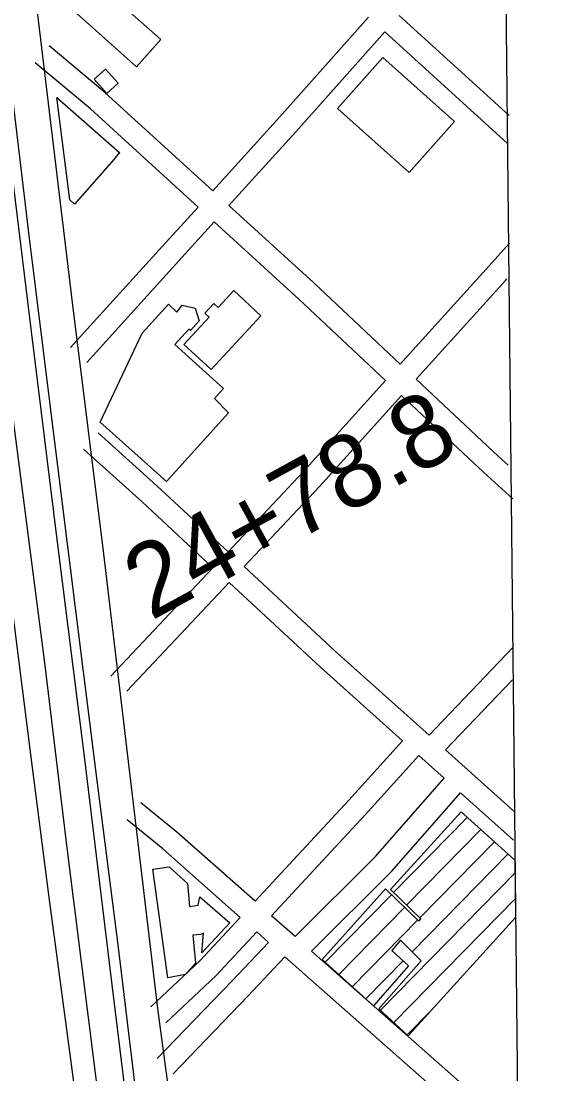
# Model space of a CAD drawing. Extents: x 3625074 to 3663148, y 511451 to 537151.
# Drawn here: x 3660198 to 3660910, y 527138 to 528581 of the extents above; entities that cross this region are included whole.
import ezdxf

# ---------------------------------------------------------------- set-up
doc = ezdxf.new("R2010")
doc.units = 0
for name, color, linetype in [('V-BLDG-OTLN', 7, 'Continuous'), ('V-GRID-FRAM', 7, 'Continuous'), ('V-LEVE-TOET', 7, 'Continuous'), ('V-RAIL-TRAK', 7, 'Continuous'), ('V-ROAD-CNTR', 7, 'Continuous'), ('V-SURV-IDEN', 7, 'Continuous'), ('V-TOPO-SHOR', 7, 'Continuous')]:
    doc.layers.add(name, color=color, linetype=linetype)

msp = doc.modelspace()

# ---------------------------------------------------------------- linework, layer by layer
at = {"layer": 'V-BLDG-OTLN'}
for p, q in [((3660704.1, 527390.5), (3660800.7, 527496.8)), ((3660800.7, 527496.8), (3660874.6, 527431)), ((3660708.2, 527386.5), (3660809.1, 527489.4)), ((3660726.2, 527369.1), (3660827.8, 527472.7)), ((3660744.2, 527351.7), (3660846.5, 527456.1)), ((3660733.6, 527305.2), (3660865.2, 527439.5)), ((3660874.6, 527431), (3660875.5, 527352.4)), ((3660690.3, 527225.4), (3660874.8, 527413.6)), ((3660610.3, 527294.8), (3660697, 527391.4)), ((3660614.6, 527291), (3660705.2, 527383.4)), ((3660697, 527391.4), (3660743, 527347.1)), ((3660745.7, 527350.2), (3660704.1, 527390.5)), ((3660633.2, 527274.2), (3660723.2, 527366.1)), ((3660708.7, 527208.4), (3660875.2, 527378.3)), ((3660875.5, 527352.4), (3660728.3, 527190.2)), ((3660651.8, 527257.5), (3660741.2, 527348.7)), ((3660743, 527347.1), (3660745.7, 527350.2)), ((3660717.6, 527321.1), (3660705.8, 527307)), ((3660746.2, 527292.7), (3660717.6, 527321.1)), ((3660680.8, 527231.3), (3660610.3, 527294.8)), ((3660705.8, 527307), (3660728.7, 527286.2)), ((3660670.4, 527240.7), (3660721.4, 527292.8)), ((3660728.7, 527286.2), (3660680.8, 527231.3)), ((3660688.2, 527227.3), (3660746.2, 527292.7)), ((3660728.3, 527190.2), (3660688.2, 527227.3)), ((3660727, 527191.4), (3660759.2, 527224.2))]:
    msp.add_line(p, q, dxfattribs=at)
for points in [[(3660303.2, 528631.8), (3660389.2, 528555.4), (3660356.1, 528518), (3660270, 528594.4)], [(3660693.7, 528530.7), (3660791.8, 528442.9), (3660729.5, 528373.2), (3660631.3, 528461)], [(3660330.9, 528495.4), (3660315.4, 528481.5), (3660297.9, 528501), (3660313.4, 528514.9)], [(3660331.9, 528399.2), (3660331.5, 528399.5), (3660325.2, 528391.5), (3660270.8, 528329.6), (3660264.6, 528335.6), (3660246.8, 528475.7), (3660332.8, 528400.2)], [(3660526.3, 528176.9), (3660458, 528103), (3660420.9, 528137.3), (3660455.6, 528174.9), (3660449.7, 528180.3), (3660462, 528193.6), (3660467.9, 528188.1), (3660489.3, 528211.2)], [(3660481.9, 528043.6), (3660396.9, 527949.9), (3660305.9, 528030.9), (3660363.5, 528152.8), (3660399.6, 528192.6), (3660411.2, 528181.5), (3660418.4, 528191.2), (3660436.4, 528187.1), (3660441.6, 528169.8), (3660429.7, 528156.6), (3660427.4, 528158.2), (3660408.3, 528137.3), (3660474.9, 528077), (3660463, 528063.4)], [(3660398.7, 527269.5), (3660378.1, 527418.4), (3660400.5, 527421.5), (3660425.6, 527398.9), (3660428.7, 527367.3), (3660440.6, 527369.1), (3660442.7, 527380.5), (3660483.6, 527344.9), (3660445.6, 527304), (3660447.6, 527330.8), (3660444, 527328.9), (3660433.3, 527328.2), (3660436.8, 527289.6), (3660423.2, 527274)]]:
    msp.add_lwpolyline(points, close=True, dxfattribs=at)
at = {"layer": 'V-GRID-FRAM'}
msp.add_lwpolyline([(3629129.4, 535042.1), (3660791.6, 535359.9), (3660982, 517178), (3629304, 516860), (3629129.4, 535042.1)], dxfattribs=at)
at = {"layer": 'V-LEVE-TOET'}
msp.add_lwpolyline([(3659998.2, 529419.6), (3660016.8, 529250.3), (3660025.8, 529158.2), (3660050.7, 528972.2), (3660079.6, 528725.6), (3660122.4, 528358.9), (3660152.8, 528088.6), (3660176.4, 527846.8), (3660210.4, 527575.8), (3660235.2, 527383.2), (3660278.6, 527058.7)], dxfattribs=at)
at = {"layer": 'V-RAIL-TRAK'}
for points in [[(3660352.4, 527018.9), (3660322.6, 527260), (3660284.8, 527572.8), (3660246.9, 527870.4), (3660211.8, 528155), (3660173, 528473.2), (3660126, 528840.7), (3660098.9, 529069.4), (3660060.6, 529380.5), (3660015.3, 529745.1), (3659988.2, 529964.5), (3659957.9, 530197.1), (3659957.7, 530198.5), (3659930.5, 530419), (3659902.3, 530646), (3659885.7, 530782.5)], [(3660366.5, 527019.3), (3660331.4, 527311), (3660302.6, 527536.2), (3660264.7, 527838.5), (3660238.1, 528051.4), (3660208.8, 528286.6), (3660184.9, 528486.5), (3660160.9, 528681.7), (3660131.6, 528916.4), (3660102.8, 529142.8), (3660102.2, 529147.5), (3660080, 529333.3), (3660056, 529523.8), (3660053.6, 529544.3), (3660051.1, 529564.8), (3660048.2, 529585.2), (3660045.1, 529605.6), (3660041.8, 529625.9), (3660038.1, 529646.2), (3660015.3, 529745.1)]]:
    msp.add_lwpolyline(points, dxfattribs=at)
at = {"layer": 'V-ROAD-CNTR'}
for points in [[(3660144.3, 529267.4), (3660143.2, 529254.6), (3660210.6, 528669.7), (3660267.6, 528195.1), (3660310.5, 527850.5), (3660384.6, 527227.4), (3660447.9, 526756.4), (3660526.9, 526088.7), (3660596.9, 525544), (3660622.1, 525316.6), (3660659.5, 525029.4), (3660722.3, 524517.6)], [(3660460.4, 528348.1), (3660551.9, 528449), (3660673.9, 528586.1)], [(3660866.8, 528451.3), (3660716, 528588.3)], [(3660482.5, 528327.8), (3660574.2, 528428.9), (3660696.1, 528565.9)], [(3660864.6, 528412.8), (3660696.1, 528565.9)], [(3660460.4, 528348.1), (3660312.6, 528482.9), (3660236.3, 528546.5)], [(3660440.2, 528325.8), (3660292.8, 528460.3), (3660217.1, 528523.5)], [(3660265.4, 528133.1), (3660391.4, 528272), (3660440.2, 528325.8)], [(3660717.5, 528110.4), (3660598.8, 528221.7), (3660482.5, 528327.8)], [(3660287.6, 528112.9), (3660413.7, 528251.9), (3660462.4, 528305.6)], [(3660697.3, 528088.1), (3660578.5, 528199.7), (3660462.4, 528305.6)], [(3660717.5, 528110.4), (3660839.3, 528245.4), (3660867.1, 528276.2)], [(3660739.3, 528089.9), (3660861.6, 528225.3), (3660863.6, 528227.5)], [(3660481.3, 527853.5), (3660584.5, 527963.1), (3660697.3, 528088.1)], [(3660865.3, 527972.1), (3660851.7, 527984.4), (3660739.3, 528089.9)], [(3660503.3, 527833.1), (3660606.5, 527942.7), (3660719.2, 528067.6)], [(3660871.9, 527925.9), (3660831.4, 527962.3), (3660719.2, 528067.6)], [(3660481.3, 527853.5), (3660383.8, 527943.8), (3660303.1, 528016.3)], [(3660460.7, 527831.6), (3660363.6, 527921.6), (3660283.1, 527994)], [(3660320.7, 527682.8), (3660460.7, 527831.6)], [(3660757.1, 527601.9), (3660628.2, 527717.4), (3660503.3, 527833.1)], [(3660342.6, 527662.3), (3660482.7, 527811.2)], [(3660720.7, 527594.2), (3660608, 527695.2), (3660482.7, 527811.2)], [(3660757.1, 527601.9), (3660872.2, 527722.5)], [(3660779.5, 527581.9), (3660871.1, 527677.9)], [(3660518.5, 527374.4), (3660647, 527513), (3660720.7, 527594.2)], [(3660541, 527354.6), (3660669.1, 527492.7), (3660743.1, 527574.2)], [(3660777.7, 527543.2), (3660743.1, 527574.2)], [(3660873.2, 527498), (3660779.5, 527581.9)], [(3660573.4, 527326), (3660683.5, 527435.8), (3660777.7, 527543.2)], [(3660595.9, 527306.1), (3660705.4, 527415.3), (3660800.1, 527523.2)], [(3660872.6, 527458.2), (3660800.1, 527523.2)], [(3660518.5, 527374.4), (3660411.2, 527469.2), (3660361.9, 527509.4)], [(3660498.1, 527352.4), (3660391.8, 527446.3), (3660342.9, 527486.2)], [(3660375.5, 527229.6), (3660443.3, 527293.3), (3660498.1, 527352.4)], [(3660573.4, 527326), (3660541, 527354.6)], [(3660396, 527207.8), (3660464.6, 527272.1), (3660520.6, 527332.6)], [(3660536.9, 527318.2), (3660520.6, 527332.6)], [(3660384.4, 527158.8), (3660486.9, 527265.3), (3660536.9, 527318.2)], [(3660406, 527138), (3660508.6, 527244.6), (3660559.4, 527298.3)], [(3660816.9, 527071), (3660559.4, 527298.3)], [(3660836.8, 527093.4), (3660595.9, 527306.1)]]:
    msp.add_lwpolyline(points, dxfattribs=at)
at = {"layer": 'V-TOPO-SHOR'}
msp.add_lwpolyline([(3660310.4, 527055.5), (3660260.7, 527447.7), (3660230.1, 527701.1), (3660183.5, 528061.8), (3660168, 528193.8), (3660165.2, 528209.3), (3660164.1, 528216.5), (3660158.2, 528265.3), (3660153.3, 528296.8), (3660151.2, 528318.2), (3660143.6, 528378.9), (3660137.2, 528436), (3660130.3, 528499.1), (3660121.8, 528581.2)], dxfattribs=at)

# ---------------------------------------------------------------- texts
at = {"layer": 'V-SURV-IDEN'}
msp.add_text('24+78.8', height=100, rotation=28.7132, dxfattribs=at).set_placement((3660375.8, 527758.3))

doc.saveas('drawing.dxf')
